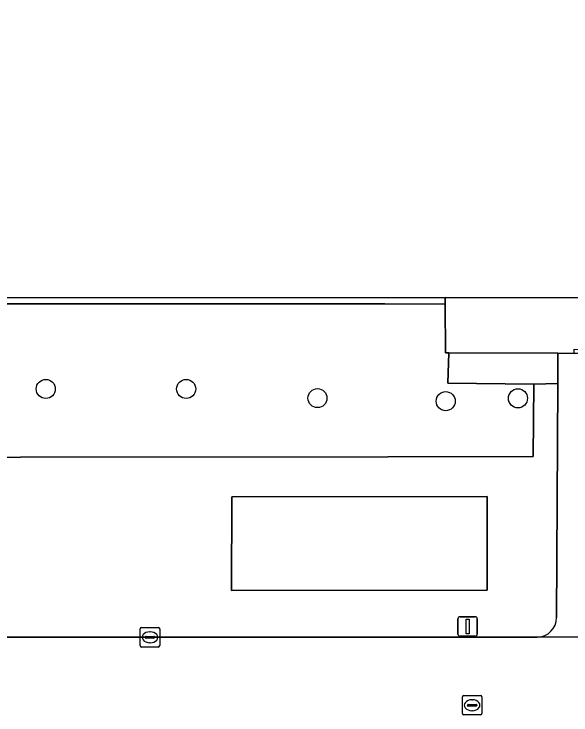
# Model space of a CAD drawing. Extents: x 161477 to 163040, y 383680 to 384871.
# Drawn here: x 161897.77 to 161926.34, y 384115.2 to 384151.17 of the extents above; entities that cross this region are included whole.
import ezdxf

# ---------------------------------------------------------------- set-up
doc = ezdxf.new("R2010")
doc.units = 0
for name, color, linetype in [('IMGEO_Boom', 7, 'Continuous'), ('IMGEO_Groenvoorziening', 7, 'Continuous'), ('IMGEO_Kolk', 7, 'Continuous'), ('IMGEO_Lage_trafo', 7, 'Continuous'), ('IMGEO_Lichtmast', 7, 'Continuous'), ('IMGEO_Pand', 7, 'Continuous'), ('IMGEO_Rijbaan_lokaal_gesloten', 7, 'Continuous'), ('IMGEO_Rijbaan_lokaal_open', 7, 'Continuous'), ('IMGEO_Rioolput', 7, 'Continuous'), ('IMGEO_Terreindeel_halfverhard', 7, 'Continuous'), ('IMGEO_Terreindeel_onvherhard', 7, 'Continuous'), ('IMGEO_Voetpad_gesloten', 7, 'Continuous'), ('IMGEO_Voetpad_open', 7, 'Continuous')]:
    doc.layers.add(name, color=color, linetype=linetype)

msp = doc.modelspace()

# ---------------------------------------------------------------- linework, layer by layer
at = {"layer": 'IMGEO_Boom'}
for centre in [(161899.399, 384131.933), (161906.601, 384131.933), (161913.334, 384131.463), (161923.619, 384131.452), (161919.911, 384131.306)]:
    msp.add_circle(centre, 0.489, dxfattribs=at)
at = {"layer": 'IMGEO_Groenvoorziening'}
msp.add_lwpolyline([(161920.067, 384133.782), (161919.897, 384133.781), (161919.889, 384136.28), (161916.787, 384136.298), (161879.272, 384136.301), (161876.802, 384136.301), (161870.773, 384136.302), (161870.762, 384128.419), (161876.775, 384128.422), (161879.243, 384128.424), (161916.936, 384128.444), (161924.395, 384128.462), (161924.432, 384132.187), (161920.015, 384132.225)], close=True, dxfattribs=at)
at = {"layer": 'IMGEO_Kolk'}
for p, q in [((161904.241, 384118.765), (161904.241, 384119.617)), ((161904.316, 384119.691), (161905.168, 384119.691)), ((161905.242, 384119.617), (161905.242, 384118.765)), ((161904.543, 384119.234), (161904.941, 384119.234)), ((161904.729, 384119.471), (161904.754, 384119.471)), ((161904.5, 384119.185), (161904.5, 384119.197)), ((161904.938, 384119.148), (161904.54, 384119.148)), ((161904.752, 384118.911), (161904.727, 384118.911)), ((161904.984, 384119.197), (161904.984, 384119.185)), ((161905.168, 384118.691), (161904.316, 384118.691))]:
    msp.add_line(p, q, dxfattribs=at)
for points in [[(161904.241, 384118.765), (161904.241, 384119.617)], [(161904.316, 384119.691), (161905.168, 384119.691)], [(161905.242, 384119.617), (161905.242, 384118.765)], [(161905.168, 384118.691), (161904.316, 384118.691)]]:
    msp.add_lwpolyline(points, dxfattribs=at)
for centre, radius, start, end in [((161904.318, 384119.615), 0.0765, 91.552, 178.448), ((161904.318, 384119.615), 0.0765, 91.552, 178.448), ((161905.166, 384119.615), 0.0765, 1.552, 88.448), ((161905.166, 384119.615), 0.0765, 1.552, 88.448), ((161904.54, 384119.194), 0.0403, 85.8775, 175.7526), ((161904.945, 384119.196), 0.0386, 1.7309, 96.639), ((161904.537, 384119.184), 0.0366, 178.938, 274.7102), ((161904.941, 384119.191), 0.043, 264.8664, 352.4533), ((161904.318, 384118.767), 0.0765, 181.552, 268.448), ((161904.318, 384118.767), 0.0765, 181.552, 268.448), ((161905.166, 384118.767), 0.0765, 271.552, 358.448), ((161905.166, 384118.767), 0.0765, 271.552, 358.448)]:
    msp.add_arc(centre, radius, start, end, dxfattribs=at)
for centre, major_axis, ratio, start_param, end_param in [((161904.728, 384119.191), (-0.387, 0.002), 0.722429, 4.712389, 7.853982), ((161904.753, 384119.191), (-0.39, 0.002), 0.717154, 1.570796, 4.712389)]:
    msp.add_ellipse(centre, major_axis=major_axis, ratio=ratio, start_param=start_param, end_param=end_param, dxfattribs=at)
at = {"layer": 'IMGEO_Lage_trafo'}
msp.add_lwpolyline([(161908.927, 384121.591), (161922.035, 384121.601), (161922.043, 384126.414), (161908.935, 384126.404)], close=True, dxfattribs=at)
at = {"layer": 'IMGEO_Lichtmast'}
for p, q in [((161920.537, 384119.345), (161920.537, 384120.145)), ((161920.537, 384120.145), (161920.537, 384119.345)), ((161920.637, 384120.245), (161921.427, 384120.245)), ((161921.427, 384120.245), (161920.637, 384120.245)), ((161921.527, 384120.145), (161921.527, 384119.345)), ((161921.527, 384119.345), (161921.527, 384120.145)), ((161921.427, 384119.245), (161920.637, 384119.245)), ((161920.637, 384119.245), (161921.427, 384119.245))]:
    msp.add_line(p, q, dxfattribs=at)
msp.add_lwpolyline([(161920.957, 384120.12), (161921.107, 384120.12), (161921.107, 384119.37), (161920.957, 384119.37), (161920.957, 384120.12)], dxfattribs=at)
for centre, start, end in [((161920.637, 384120.145), 90, 180), ((161920.637, 384120.145), 90, 180), ((161921.427, 384120.145), 0, 90), ((161921.427, 384120.145), 360, 90), ((161920.637, 384119.345), 180, 270), ((161920.637, 384119.345), 180, 270), ((161921.427, 384119.345), 270, 0), ((161921.427, 384119.345), 270, 0)]:
    msp.add_arc(centre, 0.1, start, end, dxfattribs=at)
at = {"layer": 'IMGEO_Pand'}
msp.add_lwpolyline([(161945.027, 384175.873), (161926.299, 384175.874), (161925.232, 384175.874), (161914.028, 384175.874), (161911.525, 384175.874), (161886.732, 384175.875), (161885.455, 384175.875), (161871.412, 384175.876), (161871.419, 384168.026), (161871.419, 384167.933), (161871.423, 384163.067), (161871.423, 384162.958), (161871.432, 384153.064), (161871.434, 384150.746), (161871.439, 384144.431), (161871.441, 384142.039), (161871.446, 384136.601), (161876.803, 384136.603), (161879.273, 384136.604), (161919.889, 384136.62), (161935.366, 384136.609)], dxfattribs=at)
at = {"layer": 'IMGEO_Rijbaan_lokaal_gesloten'}
for points in [[(161929.628, 384128.456), (161929.655, 384132.234), (161929.66, 384132.942), (161929.685, 384133.755), (161928.815, 384133.757), (161926.499, 384133.761), (161925.658, 384133.765), (161925.664, 384132.213), (161925.603, 384120.203)], [(161924.611, 384119.191), (161930.575, 384119.21)]]:
    msp.add_lwpolyline(points, dxfattribs=at)
msp.add_arc((161924.58, 384120.214), 1.023, 271.7513, 359.3923, dxfattribs=at)
at = {"layer": 'IMGEO_Rijbaan_lokaal_open'}
msp.add_lwpolyline([(161949.647, 384119.202), (161949.401, 384119.206), (161949.26, 384119.206), (161931.139, 384119.201), (161931.035, 384119.201), (161930.575, 384119.21), (161924.611, 384119.191), (161907.804, 384119.203), (161907.646, 384119.202), (161904.742, 384119.192), (161882.894, 384119.196), (161880.154, 384119.146), (161880.064, 384119.146), (161879.209, 384119.143), (161876.743, 384119.134), (161867.138, 384119.099), (161858.546, 384119.067)], dxfattribs=at)
at = {"layer": 'IMGEO_Rioolput'}
for p, q in [((161920.767, 384115.278), (161920.767, 384116.13)), ((161920.842, 384116.204), (161921.694, 384116.204)), ((161921.768, 384116.13), (161921.768, 384115.278)), ((161921.026, 384115.698), (161921.026, 384115.71)), ((161921.464, 384115.661), (161921.066, 384115.661)), ((161921.069, 384115.747), (161921.467, 384115.747)), ((161921.255, 384115.984), (161921.28, 384115.984)), ((161921.51, 384115.71), (161921.51, 384115.698)), ((161921.278, 384115.424), (161921.253, 384115.424)), ((161921.694, 384115.204), (161920.842, 384115.204))]:
    msp.add_line(p, q, dxfattribs=at)
for points in [[(161920.767, 384115.278), (161920.767, 384116.13)], [(161920.842, 384116.204), (161921.694, 384116.204)], [(161921.768, 384116.13), (161921.768, 384115.278)], [(161921.694, 384115.204), (161920.842, 384115.204)]]:
    msp.add_lwpolyline(points, dxfattribs=at)
for centre, radius, start, end in [((161920.844, 384116.128), 0.0765, 91.552, 178.448), ((161920.844, 384116.128), 0.0765, 91.552, 178.448), ((161921.692, 384116.128), 0.0765, 1.552, 88.448), ((161921.692, 384116.128), 0.0765, 1.552, 88.448), ((161921.066, 384115.707), 0.0403, 85.8775, 175.7526), ((161921.063, 384115.697), 0.0366, 178.938, 274.7102), ((161921.467, 384115.704), 0.043, 264.8664, 352.4533), ((161921.471, 384115.709), 0.0386, 1.7309, 96.639), ((161920.844, 384115.28), 0.0765, 181.552, 268.448), ((161920.844, 384115.28), 0.0765, 181.552, 268.448), ((161921.692, 384115.28), 0.0765, 271.552, 358.448), ((161921.692, 384115.28), 0.0765, 271.552, 358.448)]:
    msp.add_arc(centre, radius, start, end, dxfattribs=at)
for centre, major_axis, ratio, start_param, end_param in [((161921.254, 384115.704), (-0.387, 0.002), 0.722429, 4.712389, 7.853982), ((161921.279, 384115.704), (-0.39, 0.002), 0.717154, 1.570796, 4.712389)]:
    msp.add_ellipse(centre, major_axis=major_axis, ratio=ratio, start_param=start_param, end_param=end_param, dxfattribs=at)
at = {"layer": 'IMGEO_Terreindeel_halfverhard'}
msp.add_lwpolyline([(161925.658, 384133.765), (161920.067, 384133.782), (161920.015, 384132.225), (161924.432, 384132.187), (161925.664, 384132.213)], close=True, dxfattribs=at)
at = {"layer": 'IMGEO_Terreindeel_onvherhard'}
msp.add_lwpolyline([(161871.439, 384144.431), (161871.434, 384150.746), (161870.622, 384150.744), (161870.64, 384144.431), (161870.647, 384142.04), (161870.663, 384136.694), (161870.765, 384136.696), (161870.773, 384136.302), (161876.802, 384136.301), (161879.272, 384136.301), (161916.787, 384136.298), (161919.889, 384136.28), (161919.889, 384136.62), (161879.273, 384136.604), (161876.803, 384136.603), (161871.446, 384136.601), (161871.441, 384142.039)], close=True, dxfattribs=at)
at = {"layer": 'IMGEO_Voetpad_gesloten'}
msp.add_lwpolyline([(161935.362, 384136.294), (161935.366, 384136.609), (161919.889, 384136.62), (161919.889, 384136.28), (161919.897, 384133.781), (161920.067, 384133.782), (161925.658, 384133.765), (161926.499, 384133.761), (161926.5, 384133.971), (161928.816, 384133.957), (161928.815, 384133.757), (161929.685, 384133.755), (161930.945, 384133.76), (161934.041, 384133.792), (161935.342, 384133.781)], close=True, dxfattribs=at)
at = {"layer": 'IMGEO_Voetpad_open'}
for points in [[(161867.101, 384156.554), (161867.113, 384144.433), (161867.115, 384142.042), (161867.138, 384119.099), (161876.743, 384119.134), (161879.209, 384119.143), (161880.064, 384119.146), (161880.154, 384119.146), (161882.894, 384119.196), (161904.742, 384119.192), (161907.646, 384119.202), (161907.804, 384119.203), (161924.611, 384119.191)], [(161925.664, 384132.213), (161924.432, 384132.187), (161924.395, 384128.462), (161916.936, 384128.444), (161879.243, 384128.424), (161876.775, 384128.422), (161870.762, 384128.419), (161870.773, 384136.302), (161870.765, 384136.696), (161870.663, 384136.694), (161869.156, 384136.694), (161869.146, 384142.041), (161869.141, 384144.432), (161869.122, 384154.637)], [(161925.603, 384120.203), (161925.664, 384132.213)]]:
    msp.add_lwpolyline(points, dxfattribs=at)
msp.add_lwpolyline([(161908.935, 384126.404), (161922.043, 384126.414), (161922.035, 384121.601), (161908.927, 384121.591)], close=True, dxfattribs=at)
msp.add_arc((161924.58, 384120.214), 1.023, 271.7513, 359.3923, dxfattribs=at)

doc.saveas('drawing.dxf')
